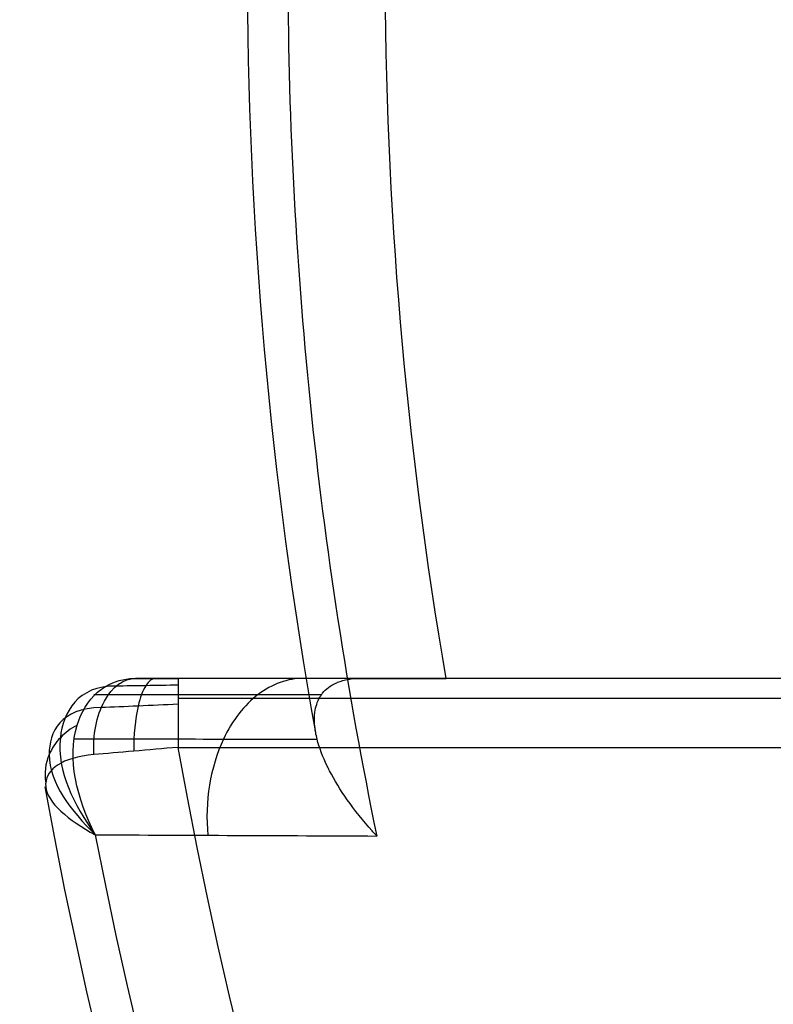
# Model space of a CAD drawing. Header units: millimetres. Extents: x 5411 to 5849, y 1719 to 2519.
# Tile 247 of 656: x 5808.951 to 5809.497, y 1748.246 to 1748.96. Entities that reach past the tile are written whole.
import ezdxf

# ---------------------------------------------------------------- set-up
doc = ezdxf.new("R2010")
doc.units = ezdxf.units.MM
doc.layers.add('Layer 01', color=7, linetype='Continuous', true_color=0x000000)

# ---------------------------------------------------------------- blocks, each defined once
blk = doc.blocks.new('Hanger v2')
at = {"layer": 'Layer 01', "color": 253, "true_color": 0xa0a0a0, "extrusion": (0, 0, -1)}
for centre, radius in [((370, 0, -40), 3.99999999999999), ((370, 0, -25), 4)]:
    blk.add_circle(centre, radius, dxfattribs=at)
blk.add_arc((370, 0, -10), 3.99999999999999, 0, 180, dxfattribs=at)
blk = doc.blocks.new('40X80 v5')
at = {"layer": 'Layer 01'}
blk.add_blockref('Hanger v2', (4369, 1480, -39.9999999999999), dxfattribs=at)

msp = doc.modelspace()

# ---------------------------------------------------------------- linework, layer by layer
at = {"layer": 'Layer 01', "color": 253, "true_color": 0xa0a0a0}
for p, q in [((5815.437870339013, 1748.482206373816, 1136.035310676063), (5809.11103486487, 1748.482206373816, 1136.035310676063)), ((5815.437870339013, 1748.482206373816, 1086.035310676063), (5809.11103486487, 1748.482206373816, 1086.035310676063)), ((5815.483182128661, 1748.467561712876, 1136.156066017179), (5809.065723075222, 1748.467561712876, 1136.156066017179)), ((5815.483182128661, 1748.467561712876, 1086.156066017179), (5809.065723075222, 1748.467561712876, 1086.156066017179))]:
    msp.add_line(p, q, dxfattribs=at)
at = {"layer": 'Layer 01', "color": 253, "true_color": 0xa0a0a0, "extrusion": (0, 0, -1)}
for centre, radius, start, end in [((-5812.274452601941, 1749.00000000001, -1135.87071067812), 3.15857864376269, 349.8419799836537, 10.15801745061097), ((-5812.274452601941, 1749.00000000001, -1085.87071067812), 3.15857864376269, 349.8419799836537, 10.15801745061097), ((-5812.274452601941, 1749.00000000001, -1135.97071067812), 3.058578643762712, 350.2533291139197, 9.74667088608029), ((-5812.274452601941, 1749.00000000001, -1085.97071067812), 3.058578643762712, 350.2533291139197, 9.74667088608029), ((-5812.274452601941, 1749.00000000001, -1136.17071067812), 3.258578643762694, 270, 349.9652289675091), ((-5812.274452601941, 1749.00000000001, -1086.17071067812), 3.258578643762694, 270, 349.9652289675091), ((-5812.274452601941, 1749.00000000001, -1136.07071067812), 3.35857864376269, 270, 349.7725826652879), ((-5812.274452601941, 1749.00000000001, -1086.07071067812), 3.35857864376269, 270, 349.7725826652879)]:
    msp.add_arc(centre, radius, start, end, dxfattribs=at)
at = {"layer": 'Layer 01', "color": 253, "true_color": 0xa0a0a0}
for centre, radius, start, end in [((5812.274452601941, 1749.00000000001, 1135.800000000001), 3.129289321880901, 180, 191.6531870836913), ((5812.274452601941, 1749.00000000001, 1085.800000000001), 3.129289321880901, 180, 191.6531870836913), ((5812.274452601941, 1749.00000000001, 1136.000000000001), 3.329289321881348, 190.9288526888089, 270), ((5812.274452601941, 1749.00000000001, 1086.000000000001), 3.329289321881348, 190.9288526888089, 270)]:
    msp.add_arc(centre, radius, start, end, dxfattribs=at)
at = {"layer": 'Layer 01', "color": 253, "true_color": 0xa0a0a0, "extrusion": (-0.7957918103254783, 2.279426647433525e-14, -0.6055703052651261)}
msp.add_arc((-1748.432206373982, -2613.671652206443, -5310.776875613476), 0.05000000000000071, 83.94183516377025, 180, dxfattribs=at)
at = {"layer": 'Layer 01', "color": 253, "true_color": 0xa0a0a0, "extrusion": (-0.7957918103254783, 2.28428387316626e-14, -0.6055703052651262)}
msp.add_arc((-1748.432206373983, -2653.461242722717, -5280.49836035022), 0.05000000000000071, 83.94183516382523, 180, dxfattribs=at)
at = {"layer": 'Layer 01', "color": 253, "true_color": 0xa0a0a0, "extrusion": (1, 0, 0)}
for centre in [(1748.432206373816, 1136.12071067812, 5809.065723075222), (1748.432206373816, 1086.12071067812, 5809.065723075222)]:
    msp.add_arc(centre, 0.04999999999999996, 0, 90, dxfattribs=at)
at = {"layer": 'Layer 01', "color": 253, "true_color": 0xa0a0a0}
for points, knots in [([(5809.020732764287, 1748.476578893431, 1136.128612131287), (5808.992661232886, 1748.477017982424, 1136.106189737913), (5808.968221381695, 1748.431981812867, 1136.036870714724), (5808.989940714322, 1748.390970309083, 1136.0111184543), (5809.005545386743, 1748.368800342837, 1136.000000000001)], [-0.01053952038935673, -0.01053952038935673, -0.01053952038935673, -0.01053952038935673, -0.00599683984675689, 6.00675433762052e-05, 6.00675433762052e-05, 6.00675433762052e-05, 6.00675433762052e-05]), ([(5809.020732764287, 1748.476578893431, 1086.128612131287), (5808.992661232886, 1748.477017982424, 1086.106189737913), (5808.968221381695, 1748.431981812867, 1086.036870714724), (5808.989940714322, 1748.390970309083, 1086.0111184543), (5809.005545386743, 1748.368800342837, 1086.000000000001)], [-0.01053952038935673, -0.01053952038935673, -0.01053952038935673, -0.01053952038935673, -0.00599683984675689, 6.00675433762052e-05, 6.00675433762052e-05, 6.00675433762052e-05, 6.00675433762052e-05]), ([(5809.005545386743, 1748.368800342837, 1136.000000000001), (5808.992215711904, 1748.395202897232, 1136.008082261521), (5808.979285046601, 1748.445715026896, 1136.034318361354), (5809.012132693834, 1748.482206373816, 1136.090417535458), (5809.034684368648, 1748.482206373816, 1136.110278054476)], [-6.00675433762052e-05, -6.00675433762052e-05, -6.00675433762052e-05, -6.00675433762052e-05, 0.005996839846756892, 0.0105395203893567, 0.0105395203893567, 0.0105395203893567, 0.0105395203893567]), ([(5809.005545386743, 1748.368800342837, 1086.000000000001), (5808.992215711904, 1748.395202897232, 1086.008082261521), (5808.979285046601, 1748.445715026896, 1086.034318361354), (5809.012132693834, 1748.482206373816, 1086.090417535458), (5809.034684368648, 1748.482206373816, 1086.110278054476)], [-6.00675433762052e-05, -6.00675433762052e-05, -6.00675433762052e-05, -6.00675433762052e-05, 0.005996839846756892, 0.0105395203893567, 0.0105395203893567, 0.0105395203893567, 0.0105395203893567]), ([(5809.049352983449, 1748.482206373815, 1136.118017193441), (5809.046886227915, 1748.482206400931, 1136.125357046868), (5809.041961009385, 1748.478537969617, 1136.140012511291), (5809.035144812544, 1748.460666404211, 1136.16030186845), (5809.033263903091, 1748.441012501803, 1136.165940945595), (5809.033476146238, 1748.429411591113, 1136.165323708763)], [-3.809886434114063e-15, -3.809886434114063e-15, -3.809886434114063e-15, -3.809886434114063e-15, 0.02468628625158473, 0.04937257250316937, 0.08640200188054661, 0.08640200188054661, 0.08640200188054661, 0.08640200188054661]), ([(5809.049352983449, 1748.482206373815, 1086.118017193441), (5809.046886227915, 1748.482206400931, 1086.125357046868), (5809.041961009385, 1748.478537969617, 1086.140012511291), (5809.035144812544, 1748.460666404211, 1086.16030186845), (5809.033263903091, 1748.441012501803, 1086.165940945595), (5809.033476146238, 1748.429411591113, 1086.165323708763)], [-3.809886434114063e-15, -3.809886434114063e-15, -3.809886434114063e-15, -3.809886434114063e-15, 0.02468628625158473, 0.04937257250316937, 0.08640200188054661, 0.08640200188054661, 0.08640200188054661, 0.08640200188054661]), ([(5809.156535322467, 1748.482206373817, 1135.990665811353), (5809.145139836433, 1748.482206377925, 1135.97904878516), (5809.122393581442, 1748.474099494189, 1135.955860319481), (5809.091733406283, 1748.43489024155, 1135.924604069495), (5809.084823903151, 1748.392640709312, 1135.917560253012), (5809.08717307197, 1748.368462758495, 1135.919955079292)], [-4.48026826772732e-07, -4.48026826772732e-07, -4.48026826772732e-07, -4.48026826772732e-07, 0.285714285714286, 0.571428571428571, 1.000000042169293, 1.000000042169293, 1.000000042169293, 1.000000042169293]), ([(5809.156535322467, 1748.482206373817, 1085.990665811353), (5809.145139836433, 1748.482206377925, 1085.97904878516), (5809.122393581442, 1748.474099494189, 1085.955860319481), (5809.091733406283, 1748.43489024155, 1085.924604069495), (5809.084823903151, 1748.392640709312, 1085.917560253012), (5809.08717307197, 1748.368462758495, 1085.919955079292)], [-4.48026826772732e-07, -4.48026826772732e-07, -4.48026826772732e-07, -4.48026826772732e-07, 0.285714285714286, 0.571428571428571, 1.000000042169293, 1.000000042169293, 1.000000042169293, 1.000000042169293]), ([(5809.1653728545, 1748.442939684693, 1135.87071067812), (5809.1649891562, 1748.445080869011, 1135.87337966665), (5809.164729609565, 1748.447156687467, 1135.8760533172), (5809.164593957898, 1748.449163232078, 1135.87872515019), (5809.16439619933, 1748.452088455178, 1135.882620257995), (5809.164455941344, 1748.45493111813, 1135.886599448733), (5809.164815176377, 1748.457649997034, 1135.890630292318), (5809.165337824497, 1748.46160567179, 1135.896494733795), (5809.166495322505, 1748.465301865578, 1135.902469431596), (5809.168404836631, 1748.468572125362, 1135.908442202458), (5809.168791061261, 1748.469233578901, 1135.90965027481), (5809.169207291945, 1748.469876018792, 1135.91085549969), (5809.169654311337, 1748.470498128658, 1135.912056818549), (5809.169902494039, 1748.470843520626, 1135.912723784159), (5809.170160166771, 1748.471182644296, 1135.91338954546), (5809.170427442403, 1748.471515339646, 1135.914053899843), (5809.172805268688, 1748.474475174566, 1135.91996435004), (5809.175945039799, 1748.476929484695, 1135.925765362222), (5809.179914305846, 1748.478744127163, 1135.931302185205), (5809.18036754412, 1748.478951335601, 1135.93193441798), (5809.180829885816, 1748.479149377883, 1135.932560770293), (5809.181301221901, 1748.479338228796, 1135.933181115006), (5809.186029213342, 1748.481232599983, 1135.93940381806), (5809.191661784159, 1748.482206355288, 1135.94502156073), (5809.198093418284, 1748.482206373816, 1135.949910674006)], [0.113776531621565, 0.113776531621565, 0.113776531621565, 0.113776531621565, 0.1240762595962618, 0.1240762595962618, 0.1240762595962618, 0.1387174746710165, 0.1387174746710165, 0.1387174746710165, 0.1600029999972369, 0.1600029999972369, 0.1600029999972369, 0.1642859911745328, 0.1642859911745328, 0.1642859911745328, 0.1666569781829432, 0.1666569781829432, 0.1666569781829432, 0.1877699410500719, 0.1877699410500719, 0.1877699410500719, 0.1901799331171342, 0.1901799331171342, 0.1901799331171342, 0.2143148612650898, 0.2143148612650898, 0.2143148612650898, 0.2143148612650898]), ([(5809.1653728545, 1748.442939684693, 1085.87071067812), (5809.1649891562, 1748.445080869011, 1085.87337966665), (5809.164729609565, 1748.447156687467, 1085.8760533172), (5809.164593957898, 1748.449163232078, 1085.87872515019), (5809.16439619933, 1748.452088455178, 1085.882620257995), (5809.164455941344, 1748.45493111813, 1085.886599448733), (5809.164815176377, 1748.457649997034, 1085.890630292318), (5809.165337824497, 1748.46160567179, 1085.896494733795), (5809.166495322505, 1748.465301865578, 1085.902469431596), (5809.168404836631, 1748.468572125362, 1085.908442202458), (5809.168791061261, 1748.469233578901, 1085.90965027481), (5809.169207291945, 1748.469876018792, 1085.91085549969), (5809.169654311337, 1748.470498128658, 1085.912056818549), (5809.169902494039, 1748.470843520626, 1085.912723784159), (5809.170160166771, 1748.471182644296, 1085.91338954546), (5809.170427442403, 1748.471515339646, 1085.914053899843), (5809.172805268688, 1748.474475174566, 1085.91996435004), (5809.175945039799, 1748.476929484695, 1085.925765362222), (5809.179914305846, 1748.478744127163, 1085.931302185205), (5809.18036754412, 1748.478951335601, 1085.93193441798), (5809.180829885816, 1748.479149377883, 1085.932560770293), (5809.181301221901, 1748.479338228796, 1085.933181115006), (5809.186029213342, 1748.481232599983, 1085.93940381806), (5809.191661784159, 1748.482206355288, 1085.94502156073), (5809.198093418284, 1748.482206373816, 1085.949910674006)], [0.113776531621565, 0.113776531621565, 0.113776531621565, 0.113776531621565, 0.1240762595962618, 0.1240762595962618, 0.1240762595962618, 0.1387174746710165, 0.1387174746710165, 0.1387174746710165, 0.1600029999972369, 0.1600029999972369, 0.1600029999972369, 0.1642859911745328, 0.1642859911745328, 0.1642859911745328, 0.1666569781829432, 0.1666569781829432, 0.1666569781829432, 0.1877699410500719, 0.1877699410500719, 0.1877699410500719, 0.1901799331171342, 0.1901799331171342, 0.1901799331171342, 0.2143148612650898, 0.2143148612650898, 0.2143148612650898, 0.2143148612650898]), ([(5809.198093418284, 1748.482206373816, 1135.949910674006), (5809.205204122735, 1748.482206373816, 1135.955316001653), (5809.21335685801, 1748.482206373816, 1135.959876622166), (5809.232635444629, 1748.482206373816, 1135.96779690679), (5809.247444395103, 1748.482206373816, 1135.97071067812), (5809.260021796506, 1748.482206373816, 1135.97071067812)], [-0.06678601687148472, -0.06678601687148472, -0.06678601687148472, -0.06678601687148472, -0.04030270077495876, -0.04030270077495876, 0, 0, 0, 0]), ([(5809.198093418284, 1748.482206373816, 1085.949910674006), (5809.205204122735, 1748.482206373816, 1085.955316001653), (5809.21335685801, 1748.482206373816, 1085.959876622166), (5809.232635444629, 1748.482206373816, 1085.96779690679), (5809.247444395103, 1748.482206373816, 1085.97071067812), (5809.260021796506, 1748.482206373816, 1085.97071067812)], [-0.06678601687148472, -0.06678601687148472, -0.06678601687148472, -0.06678601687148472, -0.04030270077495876, -0.04030270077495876, 0, 0, 0, 0]), ([(5809.009911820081, 1748.460965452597, 1136.142832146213), (5808.98023293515, 1748.460764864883, 1136.120426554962), (5808.960851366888, 1748.419665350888, 1136.044191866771), (5808.987665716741, 1748.386737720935, 1136.014154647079), (5809.005545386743, 1748.368800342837, 1136.000000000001)], [-0.01053952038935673, -0.01053952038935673, -0.01053952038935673, -0.01053952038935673, -0.00599683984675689, 6.00675433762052e-05, 6.00675433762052e-05, 6.00675433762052e-05, 6.00675433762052e-05]), ([(5809.009911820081, 1748.460965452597, 1086.142832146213), (5808.98023293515, 1748.460764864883, 1086.120426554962), (5808.960851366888, 1748.419665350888, 1086.044191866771), (5808.987665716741, 1748.386737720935, 1086.014154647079), (5809.005545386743, 1748.368800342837, 1086.000000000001)], [-0.01053952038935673, -0.01053952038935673, -0.01053952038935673, -0.01053952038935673, -0.00599683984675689, 6.00675433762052e-05, 6.00675433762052e-05, 6.00675433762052e-05, 6.00675433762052e-05]), ([(5808.99238582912, 1748.448352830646, 1136.047817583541), (5808.987775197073, 1748.445890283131, 1136.049715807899), (5808.979498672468, 1748.439654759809, 1136.054464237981), (5808.96986109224, 1748.425242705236, 1136.064952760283), (5808.968397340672, 1748.413298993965, 1136.073153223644), (5808.969589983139, 1748.406510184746, 1136.077861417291)], [0, 0, 0, 0, 0.285714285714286, 0.571428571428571, 1, 1, 1, 1]), ([(5808.99238582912, 1748.448352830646, 1086.047817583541), (5808.987775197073, 1748.445890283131, 1086.049715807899), (5808.979498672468, 1748.439654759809, 1086.054464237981), (5808.96986109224, 1748.425242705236, 1086.064952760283), (5808.968397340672, 1748.413298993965, 1086.073153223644), (5808.969589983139, 1748.406510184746, 1086.077861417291)], [0, 0, 0, 0, 0.285714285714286, 0.571428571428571, 1, 1, 1, 1]), ([(5809.209663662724, 1748.367923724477, 1135.800000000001), (5809.209420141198, 1748.3681870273, 1135.800185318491), (5809.209177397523, 1748.368450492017, 1135.800371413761), (5809.208935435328, 1748.368714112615, 1135.800558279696), (5809.208041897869, 1748.36968763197, 1135.801248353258), (5809.207158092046, 1748.37066411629, 1135.801949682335), (5809.206284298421, 1748.371643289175, 1135.8026619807), (5809.199660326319, 1748.379066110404, 1135.8080617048), (5809.193609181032, 1748.386645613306, 1135.814089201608), (5809.188270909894, 1748.394248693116, 1135.820637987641), (5809.183329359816, 1748.401286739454, 1135.826700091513), (5809.178999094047, 1748.40834615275, 1135.833209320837), (5809.175413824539, 1748.415287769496, 1135.840104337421), (5809.174848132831, 1748.416383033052, 1135.841192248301), (5809.174303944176, 1748.417470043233, 1135.842284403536), (5809.173781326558, 1748.418548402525, 1135.843380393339), (5809.170438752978, 1748.425445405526, 1135.850390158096), (5809.167975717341, 1748.431989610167, 1135.857553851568), (5809.166430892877, 1748.438071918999, 1135.864785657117), (5809.1660099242, 1748.439729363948, 1135.866756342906), (5809.165657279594, 1748.44135248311, 1135.868732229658), (5809.165372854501, 1748.442939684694, 1135.87071067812)], [-0.2143148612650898, -0.2143148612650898, -0.2143148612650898, -0.2143148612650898, -0.2131037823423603, -0.2131037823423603, -0.2131037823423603, -0.2086276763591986, -0.2086276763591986, -0.2086276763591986, -0.1745228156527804, -0.1745228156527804, -0.1745228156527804, -0.1430474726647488, -0.1430474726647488, -0.1430474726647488, -0.1381452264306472, -0.1381452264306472, -0.1381452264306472, -0.1081732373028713, -0.1081732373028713, -0.1081732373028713, -0.1005383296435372, -0.1005383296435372, -0.1005383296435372, -0.1005383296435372]), ([(5809.209663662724, 1748.367923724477, 1085.800000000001), (5809.209420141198, 1748.3681870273, 1085.800185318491), (5809.209177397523, 1748.368450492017, 1085.800371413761), (5809.208935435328, 1748.368714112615, 1085.800558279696), (5809.208041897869, 1748.36968763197, 1085.801248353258), (5809.207158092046, 1748.37066411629, 1085.801949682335), (5809.206284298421, 1748.371643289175, 1085.8026619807), (5809.199660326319, 1748.379066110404, 1085.8080617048), (5809.193609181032, 1748.386645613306, 1085.814089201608), (5809.188270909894, 1748.394248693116, 1085.820637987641), (5809.183329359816, 1748.401286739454, 1085.826700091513), (5809.178999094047, 1748.40834615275, 1085.833209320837), (5809.175413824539, 1748.415287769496, 1085.840104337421), (5809.174848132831, 1748.416383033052, 1085.841192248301), (5809.174303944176, 1748.417470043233, 1085.842284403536), (5809.173781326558, 1748.418548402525, 1085.843380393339), (5809.170438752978, 1748.425445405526, 1085.850390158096), (5809.167975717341, 1748.431989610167, 1085.857553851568), (5809.166430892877, 1748.438071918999, 1085.864785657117), (5809.1660099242, 1748.439729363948, 1085.866756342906), (5809.165657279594, 1748.44135248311, 1085.868732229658), (5809.165372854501, 1748.442939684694, 1085.87071067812)], [-0.2143148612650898, -0.2143148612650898, -0.2143148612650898, -0.2143148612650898, -0.2131037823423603, -0.2131037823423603, -0.2131037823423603, -0.2086276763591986, -0.2086276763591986, -0.2086276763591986, -0.1745228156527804, -0.1745228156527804, -0.1745228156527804, -0.1430474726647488, -0.1430474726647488, -0.1430474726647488, -0.1381452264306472, -0.1381452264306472, -0.1381452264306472, -0.1081732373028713, -0.1081732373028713, -0.1081732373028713, -0.1005383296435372, -0.1005383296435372, -0.1005383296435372, -0.1005383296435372]), ([(5809.004574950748, 1748.426929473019, 1136.149845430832), (5808.98083051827, 1748.424899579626, 1136.131506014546), (5808.969432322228, 1748.415090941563, 1136.099885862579), (5808.969513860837, 1748.404662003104, 1136.073056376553), (5808.969607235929, 1748.403731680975, 1136.070710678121)], [-0.01053952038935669, -0.01053952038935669, -0.01053952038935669, -0.01053952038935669, -0.005996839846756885, -0.005553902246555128, -0.005553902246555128, -0.005553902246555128, -0.005553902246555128]), ([(5809.004574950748, 1748.426929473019, 1086.149845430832), (5808.98083051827, 1748.424899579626, 1086.131506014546), (5808.969432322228, 1748.415090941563, 1086.099885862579), (5808.969513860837, 1748.404662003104, 1086.073056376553), (5808.969607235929, 1748.403731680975, 1086.070710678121)], [-0.01053952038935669, -0.01053952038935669, -0.01053952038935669, -0.01053952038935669, -0.005996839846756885, -0.005553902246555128, -0.005553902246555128, -0.005553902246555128, -0.005553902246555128])]:
    msp.add_open_spline(points, degree=3, knots=knots, dxfattribs=at)
for points, degree in [([(5809.065723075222, 1748.477254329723, 1136.142400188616), (5809.049939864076, 1748.477018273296, 1136.142890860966), (5809.033824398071, 1748.476775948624, 1136.138097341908), (5809.020732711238, 1748.476578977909, 1136.128612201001)], 3), ([(5809.065723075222, 1748.477254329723, 1086.142400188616), (5809.049939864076, 1748.477018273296, 1086.142890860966), (5809.033824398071, 1748.476775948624, 1086.138097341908), (5809.020732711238, 1748.476578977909, 1086.128612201)], 3), ([(5809.034684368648, 1748.482206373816, 1136.110278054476), (5809.043525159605, 1748.482206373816, 1136.117005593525), (5809.054613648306, 1748.482206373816, 1136.12071067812), (5809.065723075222, 1748.482206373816, 1136.12071067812)], 3), ([(5809.17688095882, 1748.482206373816, 1135.97071067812), (5809.129463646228, 1748.482206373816, 1136.017212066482), (5809.082065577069, 1748.482206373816, 1136.063735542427), (5809.034684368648, 1748.482206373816, 1136.110278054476)], 3), ([(5809.034684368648, 1748.482206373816, 1086.110278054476), (5809.043525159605, 1748.482206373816, 1086.117005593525), (5809.054613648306, 1748.482206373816, 1086.12071067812), (5809.065723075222, 1748.482206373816, 1086.12071067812)], 3), ([(5809.17688095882, 1748.482206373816, 1085.97071067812), (5809.129463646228, 1748.482206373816, 1086.017212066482), (5809.082065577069, 1748.482206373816, 1086.063735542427), (5809.034684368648, 1748.482206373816, 1086.110278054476)], 3), ([(5815.483182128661, 1748.482206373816, 1136.12071067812), (5812.274452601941, 1748.482206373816, 1136.12071067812), (5809.065723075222, 1748.482206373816, 1136.12071067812)], 2), ([(5815.483182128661, 1748.482206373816, 1086.12071067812), (5812.274452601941, 1748.482206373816, 1086.12071067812), (5809.065723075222, 1748.482206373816, 1086.12071067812)], 2), ([(5809.198093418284, 1748.482206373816, 1135.949910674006), (5809.191022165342, 1748.482206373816, 1135.956843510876), (5809.183951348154, 1748.482206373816, 1135.963776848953), (5809.17688095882, 1748.482206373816, 1135.97071067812)], 3), ([(5809.198093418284, 1748.482206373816, 1085.949910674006), (5809.191022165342, 1748.482206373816, 1085.956843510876), (5809.183951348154, 1748.482206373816, 1085.963776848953), (5809.17688095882, 1748.482206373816, 1085.97071067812)], 3), ([(5815.288883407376, 1748.482206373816, 1135.97071067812), (5812.274452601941, 1748.482206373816, 1135.97071067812), (5809.260021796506, 1748.482206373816, 1135.97071067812)], 2), ([(5815.288883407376, 1748.482206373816, 1085.97071067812), (5812.274452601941, 1748.482206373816, 1085.97071067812), (5809.260021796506, 1748.482206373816, 1085.97071067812)], 2), ([(5809.004365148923, 1748.470590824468, 1136.074507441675), (5809.059487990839, 1748.470561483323, 1136.020283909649), (5809.114632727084, 1748.47053063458, 1135.966083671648), (5809.169802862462, 1748.470498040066, 1135.91191086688)], 3), ([(5809.004365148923, 1748.470590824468, 1086.074507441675), (5809.059487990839, 1748.470561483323, 1086.020283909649), (5809.114632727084, 1748.47053063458, 1085.966083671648), (5809.169802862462, 1748.470498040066, 1085.91191086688)], 3), ([(5809.065723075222, 1748.463382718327, 1136.159806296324), (5809.046190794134, 1748.462531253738, 1136.160485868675), (5809.026188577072, 1748.461665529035, 1136.154599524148), (5809.009911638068, 1748.460965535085, 1136.1428323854)], 3), ([(5809.065723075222, 1748.463382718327, 1086.159806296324), (5809.046190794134, 1748.462531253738, 1086.160485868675), (5809.026188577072, 1748.461665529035, 1086.154599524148), (5809.009911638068, 1748.460965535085, 1086.1428323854)], 3), ([(5808.990003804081, 1748.438425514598, 1136.038223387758), (5809.048786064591, 1748.43831403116, 1135.980383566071), (5809.10759359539, 1748.438196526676, 1135.922569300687), (5809.166430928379, 1748.438071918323, 1135.864785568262)], 3), ([(5808.990003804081, 1748.438425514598, 1086.038223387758), (5809.048786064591, 1748.43831403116, 1085.980383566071), (5809.10759359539, 1748.438196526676, 1085.922569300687), (5809.166430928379, 1748.438071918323, 1085.864785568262)], 3), ([(5809.065723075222, 1748.432206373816, 1136.17071067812), (5809.043841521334, 1748.430300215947, 1136.17071067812), (5809.021995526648, 1748.428418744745, 1136.16330050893), (5809.004574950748, 1748.426929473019, 1136.149845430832)], 3), ([(5809.065723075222, 1748.432206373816, 1086.17071067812), (5809.043841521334, 1748.430300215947, 1086.17071067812), (5809.021995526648, 1748.428418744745, 1086.16330050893), (5809.004574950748, 1748.426929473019, 1086.149845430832)], 3), ([(5809.065723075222, 1748.432206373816, 1136.17071067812), (5812.274452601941, 1748.432206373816, 1136.17071067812), (5815.483182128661, 1748.432206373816, 1136.17071067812)], 2), ([(5809.065723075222, 1748.432206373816, 1086.17071067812), (5812.274452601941, 1748.432206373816, 1086.17071067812), (5815.483182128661, 1748.432206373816, 1086.17071067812)], 2), ([(5808.969607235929, 1748.403731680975, 1136.070710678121), (5808.97079070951, 1748.391940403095, 1136.040980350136), (5808.985810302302, 1748.379541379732, 1136.017340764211), (5809.005545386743, 1748.368800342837, 1136.000000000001)], 3), ([(5808.969607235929, 1748.403731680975, 1086.070710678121), (5808.97079070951, 1748.391940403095, 1086.040980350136), (5808.985810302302, 1748.379541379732, 1086.017340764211), (5809.005545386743, 1748.368800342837, 1086.000000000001)], 3), ([(5809.005545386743, 1748.368800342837, 1136.000000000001), (5809.073541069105, 1748.368525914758, 1135.933289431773), (5809.141577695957, 1748.368234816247, 1135.866619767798), (5809.209663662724, 1748.367923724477, 1135.800000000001)], 3), ([(5809.005545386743, 1748.368800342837, 1086.000000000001), (5809.073541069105, 1748.368525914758, 1085.933289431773), (5809.141577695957, 1748.368234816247, 1085.866619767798), (5809.209663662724, 1748.367923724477, 1085.800000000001)], 3)]:
    msp.add_open_spline(points, degree=degree, dxfattribs=at)

# ---------------------------------------------------------------- block references
at = {"layer": 'Layer 01', "rotation": 89.99999999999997}
msp.add_blockref('40X80 v5', (7292.274452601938, -2249.999999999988, 1120.000000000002), dxfattribs=at)

doc.saveas('drawing.dxf')
